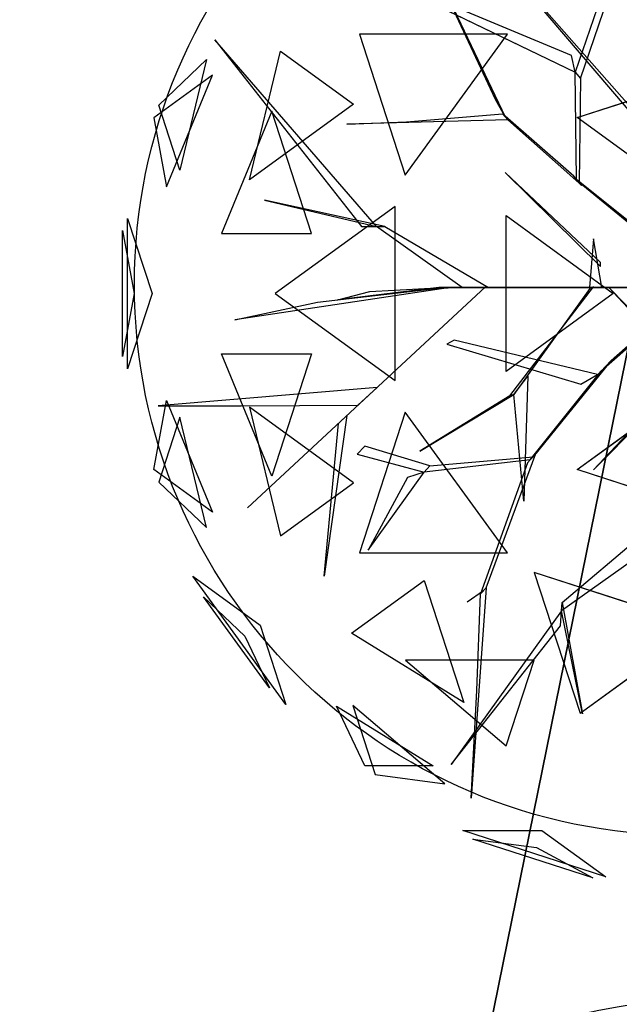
# Model space of a CAD drawing. Extents: x 22936 to 50368, y -4877 to 31080.
# Tile 590 of 601: x 47674 to 47810, y 6544 to 6767. Entities that reach past the tile are written whole.
import ezdxf

# ---------------------------------------------------------------- set-up
doc = ezdxf.new("R2010")
doc.units = 0
doc.layers.get('0').update_dxf_attribs({"linetype": 'CONTINUOUS'})
for name, color, linetype in [('00_TRACE_ARBRE', 3, 'CONTINUOUS'), ('00_TRACE_RDC', 241, 'CONTINUOUS'), ('08_AMENAGEMENTS_EXTERIEURS', 253, 'CONTINUOUS'), ('09_VEGETATION', 134, 'CONTINUOUS')]:
    doc.layers.add(name, color=color, linetype=linetype)

# ---------------------------------------------------------------- blocks, each defined once
blk = doc.blocks.new('TREE_GEOMETRIC_ROUND')
at = {"color": 7}
for p, q in [((-664.3, 1074, 5052.5), (-43.9, 347.3, 3886.1)), ((-43.9, 368.2, 3797.1), (-664.3, 1074, 5042)), ((-804.6, 1020.4, 3023), (-546, 478.3, 3253.2)), ((-575, 530.8, 3253.2), (-804.6, 1020.4, 3023)), ((-204.6, 990.2, 4205.1), (-334, 613, 3577.5)), ((-317.6, 594, 3608.8), (-191.1, 969.2, 4205.1)), ((-345.2, 664.2, 3650.7), (-1035.9, 952.1, 3577.5)), ((-1035.9, 952.1, 3577.5), (-334, 613, 3577.5)), ((-538.8, 728.2, 2392.4), (-987, 728.2, 2682.5)), ((-987, 728.2, 2682.5), (-848.5, 302, 2392.4)), ((-848.5, 302, 2392.4), (-538.8, 728.2, 2392.4)), ((-1424.8, 711.3, 4367.3), (-981.2, 146.5, 4126.7)), ((-935.2, 146.5, 4074.4), (-1424.8, 711.3, 4367.3)), ((-1319.9, 287.5, 5031.1), (-1225.9, 676.5, 4958.5)), ((-1225.9, 676.5, 4958.5), (-1005.2, 516.2, 5283)), ((-334, 613, 3577.5), (-345.2, 664.2, 3650.7)), ((-1594.7, 513.6, 4337.8), (-1450, 651.5, 4599.3)), ((-1450, 651.5, 4599.3), (-1530.8, 317, 4661.7)), ((-1431.8, 604.8, 3199.5), (-1609.5, 475.7, 3565.9)), ((-1571.2, 266.8, 3265.8), (-1431.8, 604.8, 3199.5)), ((-330.3, 289.4, 3300.2), (-334, 613, 3577.5)), ((-334, 613, 3577.5), (-317.6, 594, 3608.8)), ((-327.8, 475.9, 5644.3), (120.7, 621.6, 5644.3)), ((-317.6, 594, 3608.8), (-322, 279.9, 3326.4)), ((-1530.8, 317, 4661.7), (-1594.7, 513.6, 4337.8)), ((-1005.2, 516.2, 5283), (-1319.9, 287.5, 5031.1)), ((-546, 478.3, 3253.2), (-575, 530.8, 3253.2)), ((-1252.3, 495.8, 2829.7), (-1404.9, 125.8, 2902.3)), ((-1132, 125.8, 2577.8), (-1252.3, 495.8, 2829.7)), ((-844.8, 462.9, 3300.2), (-554.3, 487.8, 3300.2)), ((-554.3, 487.8, 3300.2), (-537.8, 468.9, 3242.7)), ((-338.5, 298.9, 3315.9), (-554.3, 487.8, 3300.2)), ((-1609.5, 475.7, 3565.9), (-1571.2, 266.8, 3265.8)), ((-537.8, 468.9, 3242.7), (-1025.3, 456, 3284.6)), ((-1025.3, 456, 3284.6), (-844.8, 462.9, 3300.2)), ((-537.8, 468.9, 3242.7), (-313.8, 270.5, 3242.7)), ((-3.3, 240.2, 5736.5), (-327.8, 475.9, 5644.3)), ((-546.1, 309.6, 5523.2), (-257.3, 25.1, 4895.5)), ((-257.3, 37.7, 5010.6), (-546.1, 309.6, 5523.2)), ((-313.8, 270.5, 3242.7), (-338.5, 298.9, 3315.9)), ((-322, 279.9, 3326.4), (-330.3, 289.4, 3300.2)), ((-330.3, 289.4, 3300.2), (15, 12.8, 2772)), ((45.1, -22, 2829.5), (-322, 279.9, 3326.4)), ((-910.1, 146.5, 4105.7), (-1274.1, 226, 4806.6)), ((-1274.1, 226, 4806.6), (-935.2, 146.5, 4074.4)), ((-879.4, 207, 5468.4), (-1242, -56.5, 5178.3)), ((-879.4, -319.9, 5468.4), (-879.4, 207, 5468.4)), ((-543.3, -292.3, 5644.3), (-543.3, 179.3, 5644.3)), ((-543.3, 179.3, 5644.3), (-218.8, -56.5, 5736.5)), ((-1688.9, -284, 4186.4), (-1688.9, 171, 4186.4)), ((-1688.9, 171, 4186.4), (-1615, -56.5, 4561.2)), ((-1704, 134.2, 3733.7), (-1669.1, -56.5, 3459.9)), ((-1704, -247.1, 3733.7), (-1704, 134.2, 3733.7)), ((-1404.9, 125.8, 2902.3), (-1132, 125.8, 2577.8)), ((-981.2, 146.5, 4126.7), (-935.2, 146.5, 4074.4)), ((-935.2, 146.5, 4074.4), (-910.1, 146.5, 4105.7)), ((-675.8, -37.7, 3415.3), (-935.2, 146.5, 4074.4)), ((-910.1, 146.5, 4105.7), (-596.3, -37.7, 3415.3)), ((-278.3, 108.8, 5612.1), (-290.8, -37.7, 4456.2)), ((-253.2, -37.7, 4456.2), (-278.3, 108.8, 5612.1)), ((-257.3, 25.1, 4895.5), (-257.3, 37.7, 5010.6)), ((-1669.1, -56.5, 3459.9), (-1704, -247.1, 3733.7)), ((-1615, -56.5, 4561.2), (-1688.9, -284, 4186.4)), ((-719.1, -39, 4325.4), (-1364, -135.5, 4586.9)), ((-605.7, -35.6, 3415.3), (-1326.3, -704.7, 3593.2)), ((-1326.3, -704.7, 3593.2), (-605.7, -35.6, 3357.8)), ((-1242, -56.5, 5178.3), (-879.4, -319.9, 5468.4)), ((-1113.8, -82.4, 4555.6), (-765, -42.5, 4398.6)), ((-746.9, -37.7, 4335.9), (-1052.4, -75.3, 5099.5)), ((-1052.4, -75.3, 5099.5), (-956.1, -50.2, 4937.4)), ((-956.1, -50.2, 4937.4), (-734.4, -37.7, 4383)), ((-765, -42.5, 4398.6), (-719.1, -39, 4325.4)), ((-746.9, -37.7, 4335.9), (-232.2, -37.7, 3839)), ((-734.4, -37.7, 4383), (-746.9, -37.7, 4335.9)), ((-207.1, -37.7, 3886.1), (-734.4, -37.7, 4383)), ((-604.6, -37.7, 3415.3), (-675.8, -37.7, 3415.3)), ((-605.7, -35.6, 3357.8), (-605.7, -35.6, 3415.3)), ((-604.6, -37.7, 3357.8), (-604.6, -37.7, 3415.3)), ((-81.6, -37.7, 2934.1), (-604.6, -37.7, 3357.8)), ((-604.6, -37.7, 3415.3), (-81.6, -37.7, 3007.3)), ((-596.3, -37.7, 3415.3), (-604.6, -37.7, 3415.3)), ((-218.8, -56.5, 5736.5), (-543.3, -292.3, 5644.3)), ((-531.7, -365.8, 4848.5), (-278.5, -36.2, 4456.2)), ((-290.3, -40.6, 4571.3), (-519.9, -361.5, 4906)), ((-290.8, -37.7, 4456.2), (-253.2, -37.7, 4456.2)), ((-244.8, -37.7, 3959.3), (-290.8, -37.7, 4456.2)), ((-278.5, -36.2, 4456.2), (-290.3, -40.6, 4571.3)), ((-253.2, -37.7, 4456.2), (-207.1, -37.7, 3886.1)), ((-207.1, -37.7, 3886.1), (-244.8, -37.7, 3959.3)), ((-140.2, -37.7, 3064.9), (-232.2, -37.7, 3839)), ((-232.2, -37.7, 3839), (-207.1, -37.7, 3886.1)), ((-232.2, -37.7, 4440.5), (378.7, -669.5, 5654)), ((236.4, -544, 5491.8), (-232.2, -37.7, 4513.7)), ((-232.2, -37.7, 4513.7), (-232.2, -37.7, 4440.5)), ((-225.6, -258.5, 2358.4), (31.1, -33, 1966.5)), ((-207.1, -37.7, 3886.1), (-81.6, -37.7, 3007.3)), ((-1364, -135.5, 4586.9), (-1113.8, -82.4, 4555.6)), ((-3.2, -69.7, 1966.5), (-257, -292.1, 2300.8)), ((-700.7, -197, 3117.4), (-722.5, -209.4, 3117.4)), ((-266.1, -301.8, 2421.1), (-700.7, -197, 3117.4)), ((-722.5, -209.4, 3117.4), (-317.1, -330.7, 2494.4)), ((-1404.9, -238.8, 2902.3), (-1132, -238.8, 2577.8)), ((-1252.3, -608.8, 2829.7), (-1404.9, -238.8, 2902.3)), ((-1132, -238.8, 2577.8), (-1252.3, -608.8, 2829.7)), ((-225.6, -258.5, 2358.4), (-461.5, -550, 2855.3)), ((-257, -292.1, 2300.8), (-225.6, -258.5, 2358.4)), ((-470.1, -559.2, 2829.1), (-257, -292.1, 2300.8)), ((-519.9, -361.5, 4895.5), (-477.9, -305.9, 4848.5)), ((-477.9, -305.9, 4848.5), (-489.9, -684.9, 5361.1)), ((-317.1, -330.7, 2494.4), (-266.1, -301.8, 2421.1)), ((-6.3, -301.3, 5010.6), (-278.3, -590, 5523.2)), ((-278.3, -590, 5523.2), (6.3, -301.3, 4895.5)), ((-933.8, -340.2, 3462.4), (-1596.1, -395.6, 3357.8)), ((-992.1, -394.3, 3488.5), (-933.8, -340.2, 3462.4)), ((-327.8, -588.9, 5644.3), (-3.3, -353.1, 5736.5)), ((-1609.5, -588.7, 3565.9), (-1571.2, -379.7, 3265.8)), ((-1571.2, -379.7, 3265.8), (-1431.8, -717.8, 3199.5)), ((-804.4, -533.2, 5246), (-519.9, -361.5, 4906)), ((-531.7, -365.8, 4848.5), (-804.4, -533.2, 5246)), ((-519.9, -361.5, 4906), (-531.7, -365.8, 4848.5)), ((-489.9, -684.9, 5361.1), (-519.9, -361.5, 4895.5)), ((-1596.1, -395.6, 3357.8), (-1345.6, -396.4, 3431)), ((-1345.6, -396.4, 3431), (-992.1, -394.3, 3488.5)), ((-1005.2, -629.1, 5283), (-1319.9, -400.4, 5031.1)), ((-1319.9, -400.4, 5031.1), (-1225.9, -789.5, 4958.5)), ((-848.5, -415, 2392.4), (-987, -841.2, 2682.5)), ((-538.8, -841.2, 2392.4), (-848.5, -415, 2392.4)), ((-1530.8, -429.9, 4661.7), (-1594.7, -626.6, 4337.8)), ((-1450, -764.5, 4599.3), (-1530.8, -429.9, 4661.7)), ((-1025.8, -425.7, 3546.1), (-1094.1, -911.7, 4205.1)), ((-1050.3, -449.3, 3561.8), (-1025.8, -425.7, 3546.1)), ((-1094.1, -911.7, 4205.1), (-1050.3, -449.3, 3561.8)), ((-970.7, -518.1, 3734), (-993.6, -542.5, 3734)), ((-774.4, -578.1, 3137.7), (-970.7, -518.1, 3734)), ((-993.6, -542.5, 3734), (-791.6, -596.4, 3106.3)), ((-470.1, -559.2, 2829.1), (-791.6, -596.4, 3106.3)), ((-774.4, -578.1, 3137.7), (-461.5, -550, 2855.3)), ((-603.6, -946.7, 2786.3), (-453, -540.8, 2771.6)), ((-453, -540.8, 2771.6), (-478.7, -568.3, 2844.8)), ((-461.5, -550, 2855.3), (-470.1, -559.2, 2829.1)), ((-1431.8, -717.8, 3199.5), (-1609.5, -588.7, 3565.9)), ((-791.6, -596.4, 3106.3), (-774.4, -578.1, 3137.7)), ((-478.7, -568.3, 2844.8), (-620.7, -965, 2843.8)), ((120.7, -734.6, 5644.3), (-327.8, -588.9, 5644.3)), ((-961.2, -832.7, 3238.8), (-791.6, -596.4, 3106.3)), ((-841.4, -612.9, 3179.5), (-961.2, -832.7, 3238.8)), ((-791.6, -596.4, 3106.3), (-841.4, -612.9, 3179.5)), ((-1594.7, -626.6, 4337.8), (-1450, -764.5, 4599.3)), ((-1225.9, -789.5, 4958.5), (-1005.2, -629.1, 5283)), ((-373.5, -991.1, 4105.7), (4, -672.1, 3415.3)), ((-2.2, -751.4, 3415.3), (-375.4, -1016.1, 4074.4)), ((-987, -841.2, 2682.5), (-538.8, -841.2, 2392.4)), ((-1209.6, -1299.5, 3736.8), (-1491.6, -911.3, 3736.8)), ((-1491.6, -911.3, 3736.8), (-1287.6, -1059.6, 3316.1)), ((43.2, -1062.8, 5468.4), (-458, -899.9, 5468.4)), ((-458, -899.9, 5468.4), (-319.5, -1326.2, 5178.3)), ((-1011.6, -1084.4, 4958.5), (-790.9, -924.1, 5283)), ((-790.9, -924.1, 5283), (-670.7, -1294.1, 5031.1)), ((-603.6, -946.7, 2786.3), (-649.3, -1582.9, 2960.6)), ((-620.7, -965, 2843.8), (-603.6, -946.7, 2786.3)), ((-1259, -1249, 4189.8), (-1458.9, -973.9, 4189.8)), ((-1458.9, -973.9, 4189.8), (-1333.8, -1093.2, 4415.9)), ((-612.1, -955.8, 2796.8), (-661.3, -990, 2796.8)), ((-631.6, -1257.7, 2843.8), (-620.7, -965, 2843.8)), ((-375.4, -1016.1, 4074.4), (-373.5, -991.1, 4105.7)), ((-373.5, -991.1, 4105.7), (-311.5, -1327.5, 4806.6)), ((-375.4, -1016.1, 4074.4), (-709.6, -1481.1, 4367.3)), ((-379, -1062, 4126.7), (-375.4, -1016.1, 4074.4)), ((-311.5, -1327.5, 4806.6), (-375.4, -1016.1, 4074.4)), ((-1287.6, -1059.6, 3316.1), (-1209.6, -1299.5, 3736.8)), ((-709.6, -1481.1, 4367.3), (-379, -1062, 4126.7)), ((-319.5, -1326.2, 5178.3), (43.2, -1062.8, 5468.4)), ((-1333.8, -1093.2, 4415.9), (-1259, -1249, 4189.8)), ((-670.7, -1294.1, 5031.1), (-1011.6, -1084.4, 4958.5)), ((-458.8, -1165.3, 2577.8), (-847.9, -1165.3, 2829.7)), ((-847.9, -1165.3, 2829.7), (-543.2, -1424.8, 2902.3)), ((-543.2, -1424.8, 2902.3), (-458.8, -1165.3, 2577.8)), ((-649.3, -1582.9, 2960.6), (-631.6, -1257.7, 2843.8)), ((-1057.1, -1305.2, 4599.3), (-763.9, -1485.5, 4661.7)), ((-970.7, -1485.5, 4337.8), (-1057.1, -1305.2, 4599.3)), ((-728.6, -1539.4, 3265.8), (-1007, -1302.4, 3199.5)), ((-1007, -1302.4, 3199.5), (-939.1, -1511.3, 3565.9)), ((-763.9, -1485.5, 4661.7), (-970.7, -1485.5, 4337.8)), ((-939.1, -1511.3, 3565.9), (-728.6, -1539.4, 3265.8)), ((-241.2, -1821.6, 4186.4), (-673.9, -1681, 4186.4)), ((-673.9, -1681, 4186.4), (-434.7, -1681, 4561.2)), ((-434.7, -1681, 4561.2), (-241.2, -1821.6, 4186.4)), ((-280.9, -1824.6, 3733.7), (-643.6, -1706.8, 3733.7)), ((-643.6, -1706.8, 3733.7), (-451.4, -1732.4, 3459.9)), ((-451.4, -1732.4, 3459.9), (-280.9, -1824.6, 3733.7))]:
    blk.add_line(p, q, dxfattribs=at)
mesh = blk.add_polyface(dxfattribs=at)
corners = [(-804.6, 1020.4, 3023), (-546, 478.3, 3253.2), (-575, 530.8, 3253.2)]
mesh.append_faces([[corners[k] for k in face] for face in [(0, 1, 2)]], dxfattribs={"color": 7})
mesh = blk.add_polyface(dxfattribs=at)
corners = [(-345.2, 664.2, 3650.7), (-1035.9, 952.1, 3577.5), (-334, 613, 3577.5)]
mesh.append_faces([[corners[k] for k in face] for face in [(0, 1, 2)]], dxfattribs={"color": 7})
mesh = blk.add_polyface(dxfattribs=at)
corners = [(-538.8, 728.2, 2392.4), (-987, 728.2, 2682.5), (-848.5, 302, 2392.4)]
mesh.append_faces([[corners[k] for k in face] for face in [(0, 1, 2)]], dxfattribs={"color": 7})
mesh = blk.add_polyface(dxfattribs=at)
corners = [(-1424.8, 711.3, 4367.3), (-981.2, 146.5, 4126.7), (-935.2, 146.5, 4074.4)]
mesh.append_faces([[corners[k] for k in face] for face in [(0, 1, 2)]], dxfattribs={"color": 7})
mesh = blk.add_polyface(dxfattribs=at)
corners = [(-1225.9, 676.5, 4958.5), (-1005.2, 516.2, 5283), (-1319.9, 287.5, 5031.1)]
mesh.append_faces([[corners[k] for k in face] for face in [(0, 1, 2)]], dxfattribs={"color": 7})
mesh = blk.add_polyface(dxfattribs=at)
corners = [(-1450, 651.5, 4599.3), (-1530.8, 317, 4661.7), (-1594.7, 513.6, 4337.8)]
mesh.append_faces([[corners[k] for k in face] for face in [(0, 1, 2)]], dxfattribs={"color": 7})
mesh = blk.add_polyface(dxfattribs=at)
corners = [(-1431.8, 604.8, 3199.5), (-1609.5, 475.7, 3565.9), (-1571.2, 266.8, 3265.8)]
mesh.append_faces([[corners[k] for k in face] for face in [(0, 1, 2)]], dxfattribs={"color": 7})
mesh = blk.add_polyface(dxfattribs=at)
corners = [(120.7, 621.6, 5644.3), (-3.3, 240.2, 5736.5), (-327.8, 475.9, 5644.3)]
mesh.append_faces([[corners[k] for k in face] for face in [(0, 1, 2)]], dxfattribs={"color": 7})
mesh = blk.add_polyface(dxfattribs=at)
corners = [(-1252.3, 495.8, 2829.7), (-1404.9, 125.8, 2902.3), (-1132, 125.8, 2577.8)]
mesh.append_faces([[corners[k] for k in face] for face in [(0, 1, 2)]], dxfattribs={"color": 7})
mesh = blk.add_polyface(dxfattribs=at)
corners = [(-546.1, 309.6, 5523.2), (-257.3, 25.1, 4895.5), (-257.3, 37.7, 5010.6)]
mesh.append_faces([[corners[k] for k in face] for face in [(0, 1, 2)]], dxfattribs={"color": 7})
mesh = blk.add_polyface(dxfattribs=at)
corners = [(-1274.1, 226, 4806.6), (-935.2, 146.5, 4074.4), (-910.1, 146.5, 4105.7)]
mesh.append_faces([[corners[k] for k in face] for face in [(0, 1, 2)]], dxfattribs={"color": 7})
mesh = blk.add_polyface(dxfattribs=at)
corners = [(-879.4, 207, 5468.4), (-1242, -56.5, 5178.3), (-879.4, -319.9, 5468.4)]
mesh.append_faces([[corners[k] for k in face] for face in [(0, 1, 2)]], dxfattribs={"color": 7})
mesh = blk.add_polyface(dxfattribs=at)
corners = [(-218.8, -56.5, 5736.5), (-543.3, -292.3, 5644.3), (-543.3, 179.3, 5644.3)]
mesh.append_faces([[corners[k] for k in face] for face in [(0, 1, 2)]], dxfattribs={"color": 7})
mesh = blk.add_polyface(dxfattribs=at)
corners = [(-1688.9, 171, 4186.4), (-1615, -56.5, 4561.2), (-1688.9, -284, 4186.4)]
mesh.append_faces([[corners[k] for k in face] for face in [(0, 1, 2)]], dxfattribs={"color": 7})
mesh = blk.add_polyface(dxfattribs=at)
corners = [(-1704, 134.2, 3733.7), (-1669.1, -56.5, 3459.9), (-1704, -247.1, 3733.7)]
mesh.append_faces([[corners[k] for k in face] for face in [(0, 1, 2)]], dxfattribs={"color": 7})
mesh = blk.add_polyface(dxfattribs=at)
corners = [(-278.3, 108.8, 5612.1), (-290.8, -37.7, 4456.2), (-253.2, -37.7, 4456.2)]
mesh.append_faces([[corners[k] for k in face] for face in [(0, 1, 2)]], dxfattribs={"color": 7})
mesh = blk.add_polyface(dxfattribs=at)
corners = [(-1326.3, -704.7, 3593.2), (-605.7, -35.6, 3357.8), (-605.7, -35.6, 3415.3)]
mesh.append_faces([[corners[k] for k in face] for face in [(0, 1, 2)]], dxfattribs={"color": 7})
mesh = blk.add_polyface(dxfattribs=at)
corners = [(-207.1, -37.7, 3886.1), (-746.9, -37.7, 4335.9), (-232.2, -37.7, 3839), (-734.4, -37.7, 4383)]
mesh.append_faces([[corners[k] for k in face] for face in [(0, 1, 2), (1, 0, 3)]], dxfattribs={"vtx0": -1, "color": 7})
mesh = blk.add_polyface(dxfattribs=at)
corners = [(-604.6, -37.7, 3357.8), (-81.6, -37.7, 3007.3), (-81.6, -37.7, 2934.1), (-604.6, -37.7, 3415.3)]
mesh.append_faces([[corners[k] for k in face] for face in [(0, 1, 2), (1, 0, 3)]], dxfattribs={"vtx0": -1, "color": 7})
mesh = blk.add_polyface(dxfattribs=at)
corners = [(-244.8, -37.7, 3959.3), (-253.2, -37.7, 4456.2), (-207.1, -37.7, 3886.1), (-290.8, -37.7, 4456.2)]
mesh.append_faces([[corners[k] for k in face] for face in [(0, 1, 2), (1, 0, 3)]], dxfattribs={"vtx0": -1, "color": 7})
mesh = blk.add_polyface(dxfattribs=at)
corners = [(-140.2, -37.7, 3064.9), (-207.1, -37.7, 3886.1), (-81.6, -37.7, 3007.3), (-232.2, -37.7, 3839)]
mesh.append_faces([[corners[k] for k in face] for face in [(0, 1, 2), (1, 0, 3)]], dxfattribs={"vtx0": -1, "color": 7})
mesh = blk.add_polyface(dxfattribs=at)
corners = [(-1132, -238.8, 2577.8), (-1252.3, -608.8, 2829.7), (-1404.9, -238.8, 2902.3)]
mesh.append_faces([[corners[k] for k in face] for face in [(0, 1, 2)]], dxfattribs={"color": 7})
mesh = blk.add_polyface(dxfattribs=at)
corners = [(-489.9, -684.9, 5361.1), (-519.9, -361.5, 4895.5), (-477.9, -305.9, 4848.5)]
mesh.append_faces([[corners[k] for k in face] for face in [(0, 1, 2)]], dxfattribs={"color": 7})
mesh = blk.add_polyface(dxfattribs=at)
corners = [(-6.3, -301.3, 5010.6), (-278.3, -590, 5523.2), (6.3, -301.3, 4895.5)]
mesh.append_faces([[corners[k] for k in face] for face in [(0, 1, 2)]], dxfattribs={"color": 7})
mesh = blk.add_polyface(dxfattribs=at)
corners = [(120.7, -734.6, 5644.3), (-327.8, -588.9, 5644.3), (-3.3, -353.1, 5736.5)]
mesh.append_faces([[corners[k] for k in face] for face in [(0, 1, 2)]], dxfattribs={"color": 7})
mesh = blk.add_polyface(dxfattribs=at)
corners = [(-1571.2, -379.7, 3265.8), (-1431.8, -717.8, 3199.5), (-1609.5, -588.7, 3565.9)]
mesh.append_faces([[corners[k] for k in face] for face in [(0, 1, 2)]], dxfattribs={"color": 7})
mesh = blk.add_polyface(dxfattribs=at)
corners = [(-804.4, -533.2, 5246), (-519.9, -361.5, 4906), (-531.7, -365.8, 4848.5)]
mesh.append_faces([[corners[k] for k in face] for face in [(0, 1, 2)]], dxfattribs={"color": 7})
mesh = blk.add_polyface(dxfattribs=at)
corners = [(-1319.9, -400.4, 5031.1), (-1225.9, -789.5, 4958.5), (-1005.2, -629.1, 5283)]
mesh.append_faces([[corners[k] for k in face] for face in [(0, 1, 2)]], dxfattribs={"color": 7})
mesh = blk.add_polyface(dxfattribs=at)
corners = [(-538.8, -841.2, 2392.4), (-848.5, -415, 2392.4), (-987, -841.2, 2682.5)]
mesh.append_faces([[corners[k] for k in face] for face in [(0, 1, 2)]], dxfattribs={"color": 7})
mesh = blk.add_polyface(dxfattribs=at)
corners = [(-1530.8, -429.9, 4661.7), (-1594.7, -626.6, 4337.8), (-1450, -764.5, 4599.3)]
mesh.append_faces([[corners[k] for k in face] for face in [(0, 1, 2)]], dxfattribs={"color": 7})
mesh = blk.add_polyface(dxfattribs=at)
corners = [(-1094.1, -911.7, 4205.1), (-1050.3, -449.3, 3561.8), (-1025.8, -425.7, 3546.1)]
mesh.append_faces([[corners[k] for k in face] for face in [(0, 1, 2)]], dxfattribs={"color": 7})
mesh = blk.add_polyface(dxfattribs=at)
corners = [(-791.6, -596.4, 3106.3), (-841.4, -612.9, 3179.5), (-961.2, -832.7, 3238.8)]
mesh.append_faces([[corners[k] for k in face] for face in [(0, 1, 2)]], dxfattribs={"color": 7})
mesh = blk.add_polyface(dxfattribs=at)
corners = [(-1491.6, -911.3, 3736.8), (-1287.6, -1059.6, 3316.1), (-1209.6, -1299.5, 3736.8)]
mesh.append_faces([[corners[k] for k in face] for face in [(0, 1, 2)]], dxfattribs={"color": 7})
mesh = blk.add_polyface(dxfattribs=at)
corners = [(43.2, -1062.8, 5468.4), (-458, -899.9, 5468.4), (-319.5, -1326.2, 5178.3)]
mesh.append_faces([[corners[k] for k in face] for face in [(0, 1, 2)]], dxfattribs={"color": 7})
mesh = blk.add_polyface(dxfattribs=at)
corners = [(-670.7, -1294.1, 5031.1), (-1011.6, -1084.4, 4958.5), (-790.9, -924.1, 5283)]
mesh.append_faces([[corners[k] for k in face] for face in [(0, 1, 2)]], dxfattribs={"color": 7})
mesh = blk.add_polyface(dxfattribs=at)
corners = [(-1458.9, -973.9, 4189.8), (-1333.8, -1093.2, 4415.9), (-1259, -1249, 4189.8)]
mesh.append_faces([[corners[k] for k in face] for face in [(0, 1, 2)]], dxfattribs={"color": 7})
mesh = blk.add_polyface(dxfattribs=at)
corners = [(-373.5, -991.1, 4105.7), (-311.5, -1327.5, 4806.6), (-375.4, -1016.1, 4074.4)]
mesh.append_faces([[corners[k] for k in face] for face in [(0, 1, 2)]], dxfattribs={"color": 7})
mesh = blk.add_polyface(dxfattribs=at)
corners = [(-709.6, -1481.1, 4367.3), (-379, -1062, 4126.7), (-375.4, -1016.1, 4074.4)]
mesh.append_faces([[corners[k] for k in face] for face in [(0, 1, 2)]], dxfattribs={"color": 7})
mesh = blk.add_polyface(dxfattribs=at)
corners = [(-543.2, -1424.8, 2902.3), (-458.8, -1165.3, 2577.8), (-847.9, -1165.3, 2829.7)]
mesh.append_faces([[corners[k] for k in face] for face in [(0, 1, 2)]], dxfattribs={"color": 7})
mesh = blk.add_polyface(dxfattribs=at)
corners = [(-763.9, -1485.5, 4661.7), (-970.7, -1485.5, 4337.8), (-1057.1, -1305.2, 4599.3)]
mesh.append_faces([[corners[k] for k in face] for face in [(0, 1, 2)]], dxfattribs={"color": 7})
mesh = blk.add_polyface(dxfattribs=at)
corners = [(-939.1, -1511.3, 3565.9), (-728.6, -1539.4, 3265.8), (-1007, -1302.4, 3199.5)]
mesh.append_faces([[corners[k] for k in face] for face in [(0, 1, 2)]], dxfattribs={"color": 7})
mesh = blk.add_polyface(dxfattribs=at)
corners = [(-434.7, -1681, 4561.2), (-241.2, -1821.6, 4186.4), (-673.9, -1681, 4186.4)]
mesh.append_faces([[corners[k] for k in face] for face in [(0, 1, 2)]], dxfattribs={"color": 7})
mesh = blk.add_polyface(dxfattribs=at)
corners = [(-643.6, -1706.8, 3733.7), (-451.4, -1732.4, 3459.9), (-280.9, -1824.6, 3733.7)]
mesh.append_faces([[corners[k] for k in face] for face in [(0, 1, 2)]], dxfattribs={"color": 7})
blk = doc.blocks.new('ARBRE_SIMPLE')
blk.add_circle((0, 0), 250)
blk = doc.blocks.new('GROUPER_1')
at = {"layer": '00_TRACE_ARBRE', "rotation": 10.53798942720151}
for p, xscale, yscale, zscale in [((6210.82, 7318.12), 0.5, 0.5, 0.5), ((6229.02, 6969.71), 0.75, 0.75, 0.75)]:
    blk.add_blockref('ARBRE_SIMPLE', p, dxfattribs=dict(at, xscale=xscale, yscale=yscale, zscale=zscale))
blk = doc.blocks.new('GROUPER_2')
at = {"layer": '00_TRACE_RDC'}
blk.add_blockref('GROUPER_1', (12098.99, 4265.72), dxfattribs=at)
blk = doc.blocks.new('GROUPER_17')
at = {"layer": '08_AMENAGEMENTS_EXTERIEURS'}
mesh = blk.add_polyface(dxfattribs=at)
corners = [(16.45, 1860.4), (0, 1328), (0, 1844.55), (1795, 1328), (33.02, 1876.27), (49.71, 1892.12), (66.55, 1907.89), (83.55, 1923.55), (100.74, 1939.04), (118.11, 1954.33), (135.7, 1969.37), (153.53, 1984.11), (171.6, 1998.5), (189.93, 2012.5), (208.55, 2026.07), (227.46, 2039.16), (246.69, 2051.72), (266.25, 2063.72), (286.11, 2075.18), (306.26, 2086.08), (326.69, 2096.46), (347.37, 2106.3), (368.28, 2115.64), (389.4, 2124.46), (410.72, 2132.79), (432.21, 2140.64), (453.87, 2148), (475.66, 2154.9), (497.57, 2161.34), (519.59, 2167.33), (541.68, 2172.89), (563.84, 2178.01), (586.04, 2182.71), (608.27, 2187), (630.51, 2190.89), (652.73, 2194.39), (674.92, 2197.5), (697.06, 2200.25), (719.14, 2202.62), (741.15, 2204.62), (763.1, 2206.23), (785, 2207.43), (806.84, 2208.22), (828.63, 2208.57), (850.38, 2208.48), (872.08, 2207.93), (893.75, 2206.9), (915.39, 2205.39), (936.99, 2203.38), (958.57, 2200.86), (980.13, 2197.81), (1001.67, 2194.22), (1023.19, 2190.07), (1044.71, 2185.36), (1066.22, 2180.06), (1087.73, 2174.17), (1109.23, 2167.67), (1130.75, 2160.55), (1152.27, 2152.79), (1173.81, 2144.38), (1195.36, 2135.31), (1216.93, 2125.59), (1238.5, 2115.38), (1260.06, 2104.88), (1281.58, 2094.27), (1303.04, 2083.75), (1324.43, 2073.52), (1345.72, 2063.77), (1366.89, 2054.69), (1387.93, 2046.48), (1408.82, 2039.32), (1429.54, 2033.42), (1450.06, 2028.98), (1470.36, 2026.17), (1490.44, 2025.2), (1510.26, 2026.26), (1529.82, 2029.54), (1549.07, 2035.18), (1567.96, 2043.07), (1586.43, 2053.03), (1604.39, 2064.91), (1621.79, 2078.53), (1638.55, 2093.74), (1654.6, 2110.37), (1669.89, 2128.24), (1684.32, 2147.2), (1697.85, 2167.08), (1710.39, 2187.71), (1721.89, 2208.92), (1732.26, 2230.56), (1741.45, 2252.45), (1749.38, 2274.43), (1756.03, 2296.38), (1761.5, 2318.27), (1765.9, 2340.13), (1769.36, 2361.94), (1771.99, 2383.72), (1773.91, 2405.46), (1775.24, 2427.19), (1776.09, 2448.89), (1776.59, 2470.58), (1776.85, 2492.26), (1777, 2513.93), (2395.68, 2513.93), (1845, 75), (1845, 0), (1332.44, 6187.9), (953.84, 4324.79), (744.56, 6114.92), (1503.53, 4690.87), (1872.82, 4324.79), (2843.74, 4811.2), (2680.87, 4187.05), (193.79, -1456.02), (188.09, -1836.1), (174.84, -1645.82), (233.16, -2021.44), (244.41, -1272.11), (308.78, -2196.56), (325.25, -1099.34), (412.78, -2356.46), (434, -942.64), (3662.14, -2801.42), (567.57, -806.46), (722.14, -694.7), (893.31, -610.54), (1076.21, -556.38), (1155.38, -537.12), (1232.99, -512.33), (1308.66, -482.14), (1382.02, -446.69), (1452.7, -406.15), (1520.35, -360.74), (1584.63, -310.68), (1645.22, -256.21), (1701.82, -197.6), (1754.16, -135.16), (1801.96, -69.18), (1795, 75)]
mesh.append_faces([[corners[k] for k in face] for face in [(0, 1, 2), (106, 107, 108), (113, 114, 115)]], dxfattribs={"vtx0": -1})
mesh.append_faces([[corners[k] for k in face] for face in [(1, 0, 3), (104, 103, 105), (107, 109, 110), (110, 111, 112), (114, 113, 116), (116, 117, 118), (118, 119, 120), (120, 121, 122), (122, 112, 111)]], dxfattribs={"vtx0": -1, "vtx1": -1})
mesh.append_faces([[corners[k] for k in face] for face in [(3, 103, 104), (122, 105, 103)]], dxfattribs={"vtx0": -1, "vtx1": -1, "vtx2": -1})
mesh.append_faces([[corners[k] for k in face] for face in [(3, 0, 4), (3, 4, 5), (3, 5, 6), (3, 6, 7), (3, 7, 8), (3, 8, 9), (3, 9, 10), (3, 10, 11), (3, 11, 12), (3, 12, 13), (3, 13, 14), (3, 14, 15), (3, 15, 16), (3, 16, 17), (3, 17, 18), (3, 18, 19), (3, 19, 20), (3, 20, 21), (3, 21, 22), (3, 22, 23), (3, 23, 24), (3, 24, 25), (3, 25, 26), (3, 26, 27), (3, 27, 28), (3, 28, 29), (3, 29, 30), (3, 30, 31), (3, 31, 32), (3, 32, 33), (3, 33, 34), (3, 34, 35), (3, 35, 36), (3, 36, 37), (3, 37, 38), (3, 38, 39), (3, 39, 40), (3, 40, 41), (3, 41, 42), (3, 42, 43), (3, 43, 44), (3, 44, 45), (3, 45, 46), (3, 46, 47), (3, 47, 48), (3, 48, 49), (3, 49, 50), (3, 50, 51), (3, 51, 52), (3, 52, 53), (3, 53, 54), (3, 54, 55), (3, 55, 56), (3, 56, 57), (3, 57, 58), (3, 58, 59), (3, 59, 60), (3, 60, 61), (3, 61, 62), (3, 62, 63), (3, 63, 64), (3, 64, 65), (3, 65, 66), (3, 66, 67), (3, 67, 68), (3, 68, 69), (3, 69, 70), (3, 70, 71), (3, 71, 72), (3, 72, 73), (3, 73, 74), (3, 74, 75), (3, 75, 76), (3, 76, 77), (3, 77, 78), (3, 78, 79), (3, 79, 80), (3, 80, 81), (3, 81, 82), (3, 82, 83), (3, 83, 84), (3, 84, 85), (3, 85, 86), (3, 86, 87), (3, 87, 88), (3, 88, 89), (3, 89, 90), (3, 90, 91), (3, 91, 92), (3, 92, 93), (3, 93, 94), (3, 94, 95), (3, 95, 96), (3, 96, 97), (3, 97, 98), (3, 98, 99), (3, 99, 100), (3, 100, 101), (3, 101, 102), (3, 102, 103), (107, 106, 109), (110, 109, 111), (116, 113, 117), (118, 117, 119), (120, 119, 121), (122, 121, 123), (122, 123, 124), (122, 124, 125), (122, 125, 126), (122, 126, 127), (122, 127, 128), (122, 128, 129), (122, 129, 130), (122, 130, 131), (122, 131, 132), (122, 132, 133), (122, 133, 134), (122, 134, 135), (122, 135, 136), (122, 136, 137), (122, 137, 105), (122, 103, 112)]], dxfattribs={"vtx0": -1, "vtx2": -1})
mesh.append_faces([[corners[k] for k in face] for face in [(104, 138, 3)]], dxfattribs={"vtx2": -1})
blk = doc.blocks.new('GROUPER_122')
at = {"layer": '08_AMENAGEMENTS_EXTERIEURS'}
mesh = blk.add_polyface(dxfattribs=at)
corners = [(4865.77, 2632.41), (4440.58, 2433.55), (4420.06, 2562.46), (4529.79, 1059.49), (4741, 1059.49), (5029.79, 1059.49), (4894.7, 2450.68), (5779.35, 2591.51), (6882.55, 501.38), (5029.79, 501.38), (5988.63, 801.38), (6907.61, 801.38), (7602.54, 0), (6819.83, 133.42), (7715.66, 663.64), (3404.37, 2268.59), (164, 668.17), (0, 1757.09), (2762.33, 1059.49)]
mesh.append_faces([[corners[k] for k in face] for face in [(0, 1, 2), (5, 8, 9), (8, 12, 13), (12, 11, 14), (15, 16, 17)]], dxfattribs={"vtx0": -1})
mesh.append_faces([[corners[k] for k in face] for face in [(3, 0, 4), (4, 0, 5), (10, 5, 7), (16, 15, 18), (18, 15, 3)]], dxfattribs={"vtx0": -1, "vtx1": -1})
mesh.append_faces([[corners[k] for k in face] for face in [(1, 0, 3), (8, 5, 10), (12, 8, 11)]], dxfattribs={"vtx0": -1, "vtx1": -1, "vtx2": -1})
mesh.append_faces([[corners[k] for k in face] for face in [(5, 0, 6), (5, 6, 7), (8, 10, 11), (3, 15, 1)]], dxfattribs={"vtx0": -1, "vtx2": -1})

msp = doc.modelspace()

# ---------------------------------------------------------------- block references
at = {"layer": '00_TRACE_RDC'}
msp.add_blockref('GROUPER_2', (29515.15, -4876.93), dxfattribs=at)
at = {"layer": '08_AMENAGEMENTS_EXTERIEURS', "color": 54}
msp.add_blockref('GROUPER_17', (46706.19, 1619.93), dxfattribs=at)
at = {"layer": '08_AMENAGEMENTS_EXTERIEURS', "color": 9}
msp.add_blockref('GROUPER_122', (41671.41, 5143.34), dxfattribs=at)
at = {"layer": '09_VEGETATION', "xscale": 0.075, "yscale": 0.075, "zscale": 0.075}
msp.add_blockref('TREE_GEOMETRIC_ROUND', (47825.07, 6709.06), dxfattribs=at)

doc.saveas('drawing.dxf')
